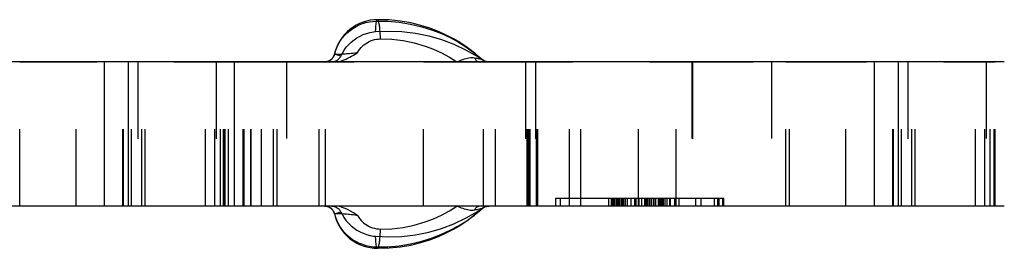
# Model space of a CAD drawing. Header units: inches. Extents: x 3 to 289, y 4 to 291.
# Tile 582 of 634: x 192.696 to 193.975, y 138.884 to 139.181. Entities that reach past the tile are written whole.
import ezdxf

# ---------------------------------------------------------------- set-up
doc = ezdxf.new("R2010")
doc.units = ezdxf.units.IN
doc.header["$LTSCALE"] = 0.5
doc.header["$MEASUREMENT"] = 0
doc.linetypes.add('HIDDEN', pattern=[0.225, 0.15, -0.075])
doc.layers.add('DBU', color=7, linetype='Continuous')

msp = doc.modelspace()

# ---------------------------------------------------------------- linework, layer by layer
at = {"layer": 'DBU', "color": 1, "linetype": 'Continuous'}
for p, q in [((193.1326, 139.1726), (193.1368, 139.1746)), ((193.1372, 139.1764), (193.1328, 139.1742)), ((193.1368, 139.1746), (193.1411, 139.1763)), ((193.1417, 139.1781), (193.1372, 139.1764)), ((193.1411, 139.1763), (193.1455, 139.1776)), ((193.1463, 139.1795), (193.1417, 139.1781)), ((193.1455, 139.1776), (193.15, 139.1786)), ((193.151, 139.1806), (193.1463, 139.1795)), ((193.15, 139.1786), (193.1546, 139.1793)), ((193.1558, 139.1812), (193.151, 139.1806)), ((193.1546, 139.1793), (193.1592, 139.1796)), ((193.1606, 139.1814), (193.1558, 139.1812)), ((193.1758, 139.1811), (193.1606, 139.1814)), ((193.1903, 139.1796), (193.1758, 139.1811)), ((193.2039, 139.1772), (193.1903, 139.1796)), ((193.2167, 139.174), (193.2039, 139.1772)), ((193.1176, 139.1622), (193.1145, 139.1584)), ((193.121, 139.1657), (193.1176, 139.1622)), ((193.1179, 139.1612), (193.1212, 139.1645)), ((193.1247, 139.1689), (193.121, 139.1657)), ((193.1212, 139.1645), (193.1248, 139.1675)), ((193.1287, 139.1717), (193.1247, 139.1689)), ((193.1248, 139.1675), (193.1286, 139.1702)), ((193.1286, 139.1702), (193.1326, 139.1726)), ((193.1328, 139.1742), (193.1287, 139.1717)), ((193.1378, 139.16), (193.142, 139.162)), ((193.142, 139.162), (193.1464, 139.1635)), ((193.1464, 139.1635), (193.1508, 139.1647)), ((193.1508, 139.1647), (193.1554, 139.1656)), ((193.1554, 139.1656), (193.158, 139.1659)), ((193.158, 139.1659), (193.1752, 139.1667)), ((193.1752, 139.1667), (193.1923, 139.1662)), ((193.1923, 139.1662), (193.2098, 139.1641)), ((193.2098, 139.1641), (193.2271, 139.1606)), ((193.2286, 139.1703), (193.2167, 139.174)), ((193.2396, 139.166), (193.2286, 139.1703)), ((193.2498, 139.1614), (193.2396, 139.166)), ((193.1076, 139.1455), (193.1097, 139.1498)), ((193.1098, 139.151), (193.1081, 139.1475)), ((193.1097, 139.1498), (193.1121, 139.1538)), ((193.1118, 139.1544), (193.1098, 139.151)), ((193.1145, 139.1584), (193.1118, 139.1544)), ((193.1121, 139.1538), (193.1148, 139.1576)), ((193.1148, 139.1576), (193.1179, 139.1612)), ((193.12, 139.1457), (193.1231, 139.1492)), ((193.1231, 139.1492), (193.1264, 139.1523)), ((193.1264, 139.1523), (193.13, 139.1552)), ((193.13, 139.1552), (193.1338, 139.1578)), ((193.1338, 139.1578), (193.1378, 139.16)), ((193.2271, 139.1606), (193.2437, 139.1558)), ((193.2437, 139.1558), (193.2598, 139.1496)), ((193.2591, 139.1566), (193.2498, 139.1614)), ((193.2676, 139.1516), (193.2591, 139.1566)), ((193.2598, 139.1496), (193.2758, 139.142)), ((193.2753, 139.1466), (193.2676, 139.1516)), ((193.1043, 139.1365), (193.104, 139.1356)), ((193.1044, 139.1365), (193.1043, 139.1365)), ((193.1043, 139.1365), (193.1043, 139.1365)), ((193.1046, 139.1365), (193.1044, 139.1365)), ((193.1054, 139.1402), (193.1045, 139.1364)), ((193.1046, 139.1365), (193.1059, 139.1411)), ((193.1066, 139.1439), (193.1054, 139.1402)), ((193.1059, 139.1411), (193.1076, 139.1455)), ((193.1081, 139.1475), (193.1066, 139.1439)), ((193.1128, 139.134), (193.1149, 139.1381)), ((193.1149, 139.1381), (193.1173, 139.142)), ((193.1173, 139.142), (193.12, 139.1457)), ((193.2822, 139.1416), (193.2753, 139.1466)), ((193.2758, 139.142), (193.2912, 139.1332)), ((193.2869, 139.1378), (193.2822, 139.1416)), ((193.2883, 139.1367), (193.2869, 139.1378)), ((193.2882, 139.1368), (193.2931, 139.1326)), ((193.0958, 139.1271), (193.0957, 139.1271)), ((193.0961, 139.1273), (193.0958, 139.1271)), ((193.0964, 139.1274), (193.0961, 139.1273)), ((193.0968, 139.1275), (193.0964, 139.1274)), ((193.0972, 139.1277), (193.0968, 139.1275)), ((193.0976, 139.1279), (193.0972, 139.1277)), ((193.0979, 139.1281), (193.0976, 139.1279)), ((193.0983, 139.1283), (193.0979, 139.1281)), ((193.0987, 139.1285), (193.0983, 139.1283)), ((193.0991, 139.1288), (193.0987, 139.1285)), ((193.0995, 139.1291), (193.0991, 139.1288)), ((193.0999, 139.1294), (193.0995, 139.1291)), ((193.1003, 139.1297), (193.0999, 139.1294)), ((193.1007, 139.1301), (193.1003, 139.1297)), ((193.1011, 139.1305), (193.1007, 139.1301)), ((193.1016, 139.1311), (193.1011, 139.1305)), ((193.1021, 139.1317), (193.1016, 139.1311)), ((193.1026, 139.1324), (193.1021, 139.1317)), ((193.103, 139.1331), (193.1026, 139.1324)), ((193.1034, 139.1339), (193.103, 139.1331)), ((193.1038, 139.1347), (193.1034, 139.1339)), ((193.104, 139.1356), (193.1038, 139.1347)), ((193.105, 139.1272), (193.1046, 139.1271)), ((193.106, 139.1276), (193.105, 139.1272)), ((193.107, 139.1281), (193.106, 139.1276)), ((193.1079, 139.1286), (193.107, 139.1281)), ((193.1088, 139.1292), (193.1079, 139.1286)), ((193.1096, 139.1298), (193.1088, 139.1292)), ((193.1104, 139.1306), (193.1096, 139.1298)), ((193.1111, 139.1313), (193.1104, 139.1306)), ((193.1117, 139.1322), (193.1111, 139.1313)), ((193.1123, 139.1331), (193.1117, 139.1322)), ((193.1128, 139.134), (193.1123, 139.1331)), ((193.2912, 139.1332), (193.2948, 139.1309)), ((193.2931, 139.1326), (193.2946, 139.1313)), ((193.2965, 139.1298), (193.2946, 139.1313)), ((193.2948, 139.1309), (193.2965, 139.1298)), ((193.2965, 139.1298), (193.298, 139.1288)), ((193.0921, 138.9391), (193.0925, 138.9391)), ((193.0925, 138.9391), (193.093, 138.9391)), ((193.093, 138.9391), (193.0934, 138.939)), ((193.0934, 138.939), (193.094, 138.939)), ((193.094, 138.939), (193.0945, 138.9389)), ((193.0945, 138.9389), (193.0951, 138.9388)), ((193.0951, 138.9388), (193.0956, 138.9386)), ((193.0956, 138.9386), (193.0963, 138.9384)), ((193.0963, 138.9384), (193.0969, 138.9381)), ((193.0969, 138.9381), (193.0975, 138.9379)), ((193.0975, 138.9379), (193.0982, 138.9375)), ((193.0982, 138.9375), (193.0988, 138.9371)), ((193.0988, 138.9371), (193.0995, 138.9367)), ((193.0995, 138.9367), (193.1001, 138.9362)), ((193.1001, 138.9362), (193.1008, 138.9356)), ((193.1008, 138.9356), (193.1014, 138.935)), ((193.101, 138.9391), (193.1021, 138.9391)), ((193.1014, 138.935), (193.1019, 138.9343)), ((193.1019, 138.9343), (193.1025, 138.9335)), ((193.1021, 138.9391), (193.1032, 138.9389)), ((193.1025, 138.9335), (193.1029, 138.9328)), ((193.1029, 138.9328), (193.1034, 138.9319)), ((193.1032, 138.9389), (193.1043, 138.9387)), ((193.1034, 138.9319), (193.1037, 138.9311)), ((193.1043, 138.9387), (193.1054, 138.9384)), ((193.1054, 138.9384), (193.1064, 138.938)), ((193.1064, 138.938), (193.1074, 138.9375)), ((193.1074, 138.9375), (193.1083, 138.9369)), ((193.1083, 138.9369), (193.1092, 138.9362)), ((193.1092, 138.9362), (193.1101, 138.9355)), ((193.1101, 138.9355), (193.1108, 138.9347)), ((193.1108, 138.9347), (193.1115, 138.9339)), ((193.1115, 138.9339), (193.1121, 138.933)), ((193.1121, 138.933), (193.1125, 138.9323)), ((193.1125, 138.9323), (193.1128, 138.9317)), ((193.1128, 138.9317), (193.1149, 138.9276)), ((193.2758, 138.9237), (193.2912, 138.9325)), ((193.2882, 138.9289), (193.2931, 138.9331)), ((193.2912, 138.9325), (193.2948, 138.9348)), ((193.2931, 138.9331), (193.2946, 138.9345)), ((193.2946, 138.9345), (193.2965, 138.9359)), ((193.2948, 138.9348), (193.2965, 138.9359)), ((193.2965, 138.9359), (193.298, 138.937)), ((193.298, 138.937), (193.2985, 138.9373)), ((193.2985, 138.9373), (193.299, 138.9376)), ((193.299, 138.9376), (193.2996, 138.9379)), ((193.2996, 138.9379), (193.3001, 138.9381)), ((193.3001, 138.9381), (193.3011, 138.9385)), ((193.3011, 138.9385), (193.3021, 138.9388)), ((193.3021, 138.9388), (193.3028, 138.9389)), ((193.3028, 138.9389), (193.3035, 138.939)), ((193.3035, 138.939), (193.3043, 138.9391)), ((193.3043, 138.9391), (193.305, 138.9391)), ((193.1037, 138.9311), (193.104, 138.9302)), ((193.104, 138.9302), (193.1043, 138.9293)), ((193.1044, 138.9293), (193.1043, 138.9293)), ((193.1043, 138.9293), (193.1043, 138.9293)), ((193.1043, 138.9293), (193.1043, 138.9293)), ((193.1043, 138.9293), (193.1044, 138.9293)), ((193.1045, 138.9293), (193.1044, 138.9293)), ((193.1044, 138.9293), (193.1046, 138.9292)), ((193.1045, 138.9293), (193.1054, 138.9255)), ((193.1054, 138.9255), (193.1066, 138.9218)), ((193.1066, 138.9218), (193.1081, 138.9182)), ((193.1149, 138.9276), (193.1173, 138.9237)), ((193.1173, 138.9237), (193.12, 138.92)), ((193.12, 138.92), (193.1231, 138.9166)), ((193.2598, 138.9161), (193.2758, 138.9237)), ((193.2676, 138.9141), (193.2753, 138.9192)), ((193.2753, 138.9192), (193.2822, 138.9242)), ((193.2822, 138.9242), (193.2863, 138.9274)), ((193.2863, 138.9274), (193.2883, 138.9291)), ((193.1081, 138.9182), (193.1098, 138.9147)), ((193.1098, 138.9147), (193.1118, 138.9113)), ((193.1118, 138.9113), (193.1145, 138.9073)), ((193.1145, 138.9073), (193.1176, 138.9035)), ((193.1231, 138.9166), (193.1264, 138.9134)), ((193.1264, 138.9134), (193.13, 138.9105)), ((193.13, 138.9105), (193.1338, 138.9079)), ((193.1338, 138.9079), (193.1378, 138.9057)), ((193.2271, 138.9051), (193.2437, 138.91)), ((193.2437, 138.91), (193.2598, 138.9161)), ((193.2498, 138.9043), (193.2591, 138.9092)), ((193.2591, 138.9092), (193.2676, 138.9141)), ((193.1176, 138.9035), (193.1211, 138.9)), ((193.1211, 138.9), (193.1247, 138.8968)), ((193.1247, 138.8968), (193.1287, 138.894)), ((193.1287, 138.894), (193.1329, 138.8915)), ((193.1378, 138.9057), (193.142, 138.9038)), ((193.142, 138.9038), (193.1464, 138.9022)), ((193.1464, 138.9022), (193.1508, 138.901)), ((193.1508, 138.901), (193.1554, 138.9002)), ((193.1554, 138.9002), (193.158, 138.8999)), ((193.158, 138.8999), (193.1752, 138.899)), ((193.1752, 138.899), (193.1923, 138.8996)), ((193.1923, 138.8996), (193.2098, 138.9016)), ((193.2098, 138.9016), (193.2271, 138.9051)), ((193.2167, 138.8917), (193.2286, 138.8955)), ((193.2286, 138.8955), (193.2397, 138.8997)), ((193.2397, 138.8997), (193.2498, 138.9043)), ((193.1329, 138.8915), (193.1372, 138.8893)), ((193.1372, 138.8893), (193.1417, 138.8876)), ((193.1417, 138.8876), (193.1463, 138.8862)), ((193.1463, 138.8862), (193.151, 138.8852)), ((193.151, 138.8852), (193.1558, 138.8845)), ((193.1558, 138.8845), (193.1606, 138.8843)), ((193.1606, 138.8843), (193.1758, 138.8847)), ((193.1758, 138.8847), (193.1903, 138.8861)), ((193.1903, 138.8861), (193.2039, 138.8885)), ((193.2039, 138.8885), (193.2167, 138.8917))]:
    msp.add_line(p, q, dxfattribs=at)
at = {"layer": 'DBU', "color": 4, "linetype": 'Continuous'}
for p, q in [((193.1594, 139.1803), (193.1592, 139.1796)), ((193.1592, 139.1796), (193.174, 139.1794)), ((193.1597, 139.1808), (193.1594, 139.1803)), ((193.16, 139.1812), (193.1597, 139.1808)), ((193.1602, 139.1814), (193.16, 139.1812)), ((193.1605, 139.1815), (193.1602, 139.1814)), ((193.1606, 139.1814), (193.1605, 139.1815)), ((193.174, 139.1794), (193.1888, 139.1781)), ((193.1888, 139.1781), (193.2035, 139.1757)), ((193.2035, 139.1757), (193.2179, 139.1722)), ((193.2179, 139.1722), (193.2321, 139.1678)), ((193.2321, 139.1678), (193.2437, 139.1633)), ((193.2437, 139.1633), (193.255, 139.1581)), ((193.255, 139.1581), (193.2659, 139.1521)), ((193.2659, 139.1521), (193.2765, 139.1455)), ((193.1046, 139.1365), (193.1043, 139.1355)), ((193.1043, 139.1365), (193.1043, 139.1365)), ((193.1043, 139.1365), (193.1044, 139.1364)), ((193.1044, 139.1364), (193.1045, 139.1364)), ((193.1128, 139.134), (193.1046, 139.1365)), ((193.2765, 139.1455), (193.2865, 139.1381)), ((193.2865, 139.1381), (193.2882, 139.1368)), ((192.806, 138.9391), (192.806, 139.1271)), ((192.8372, 138.9391), (192.8372, 139.1271)), ((193.0967, 139.1273), (193.096, 139.1271)), ((193.0976, 139.1277), (193.0967, 139.1273)), ((193.0986, 139.1282), (193.0976, 139.1277)), ((193.0995, 139.1288), (193.0986, 139.1282)), ((193.1003, 139.1294), (193.0995, 139.1288)), ((193.1011, 139.1301), (193.1003, 139.1294)), ((193.1018, 139.1309), (193.1011, 139.1301)), ((193.1025, 139.1317), (193.1018, 139.1309)), ((193.1031, 139.1326), (193.1025, 139.1317)), ((193.1036, 139.1335), (193.1031, 139.1326)), ((193.104, 139.1345), (193.1036, 139.1335)), ((193.1043, 139.1355), (193.104, 139.1345)), ((193.806, 138.9391), (193.806, 139.1271)), ((193.8372, 138.9391), (193.8372, 139.1271)), ((193.0936, 138.9391), (193.0925, 138.9391)), ((193.0946, 138.9389), (193.0936, 138.9391)), ((193.0957, 138.9387), (193.0946, 138.9389)), ((193.0967, 138.9384), (193.0957, 138.9387)), ((193.0976, 138.938), (193.0967, 138.9384)), ((193.0986, 138.9375), (193.0976, 138.938)), ((193.0995, 138.937), (193.0986, 138.9375)), ((193.1003, 138.9363), (193.0995, 138.937)), ((193.1011, 138.9356), (193.1003, 138.9363)), ((193.1018, 138.9349), (193.1011, 138.9356)), ((193.1025, 138.934), (193.1018, 138.9349)), ((193.1031, 138.9332), (193.1025, 138.934)), ((193.1036, 138.9322), (193.1031, 138.9332)), ((193.104, 138.9313), (193.1036, 138.9322)), ((193.1046, 138.9292), (193.1128, 138.9317)), ((193.1043, 138.9303), (193.104, 138.9313)), ((193.1046, 138.9292), (193.1043, 138.9303)), ((193.1046, 138.9292), (193.1059, 138.9247)), ((193.1059, 138.9247), (193.1076, 138.9202)), ((193.1076, 138.9202), (193.1097, 138.916)), ((193.2659, 138.9136), (193.2765, 138.9202)), ((193.2765, 138.9202), (193.2865, 138.9276)), ((193.2865, 138.9276), (193.2882, 138.9289)), ((193.1097, 138.916), (193.1121, 138.9119)), ((193.1121, 138.9119), (193.1148, 138.9081)), ((193.1148, 138.9081), (193.1179, 138.9045)), ((193.2437, 138.9025), (193.255, 138.9077)), ((193.255, 138.9077), (193.2659, 138.9136)), ((193.1179, 138.9045), (193.1212, 138.9012)), ((193.1212, 138.9012), (193.1248, 138.8982)), ((193.1248, 138.8982), (193.1286, 138.8955)), ((193.1286, 138.8955), (193.1326, 138.8932)), ((193.1326, 138.8932), (193.1368, 138.8911)), ((193.2035, 138.8901), (193.2179, 138.8935)), ((193.2179, 138.8935), (193.2321, 138.898)), ((193.2321, 138.898), (193.2437, 138.9025)), ((193.1368, 138.8911), (193.1411, 138.8895)), ((193.1411, 138.8895), (193.1455, 138.8881)), ((193.1455, 138.8881), (193.15, 138.8871)), ((193.15, 138.8871), (193.1546, 138.8864)), ((193.1546, 138.8864), (193.1592, 138.8861)), ((193.1592, 138.8861), (193.174, 138.8864)), ((193.1592, 138.8861), (193.1594, 138.8854)), ((193.1594, 138.8854), (193.1597, 138.8849)), ((193.1597, 138.8849), (193.16, 138.8845)), ((193.16, 138.8845), (193.1602, 138.8843)), ((193.1602, 138.8843), (193.1605, 138.8843)), ((193.1605, 138.8843), (193.1606, 138.8843)), ((193.174, 138.8864), (193.1888, 138.8877)), ((193.1888, 138.8877), (193.2035, 138.8901))]:
    msp.add_line(p, q, dxfattribs=at)
at = {"layer": 'DBU', "color": 254, "linetype": 'HIDDEN'}
for p, q in [((193.1608, 139.1813), (193.1606, 139.1814)), ((193.1611, 139.181), (193.1608, 139.1813)), ((193.1614, 139.1806), (193.1611, 139.181)), ((193.1617, 139.18), (193.1614, 139.1806)), ((193.1619, 139.1792), (193.1617, 139.18)), ((193.1622, 139.1783), (193.1619, 139.1792)), ((193.1624, 139.1772), (193.1622, 139.1783)), ((193.1627, 139.176), (193.1624, 139.1772)), ((193.1629, 139.1747), (193.1627, 139.176)), ((193.1632, 139.1732), (193.1629, 139.1747)), ((193.1634, 139.1716), (193.1632, 139.1732)), ((193.1635, 139.17), (193.1634, 139.1716)), ((193.1637, 139.1682), (193.1635, 139.17)), ((193.1639, 139.1664), (193.1637, 139.1682)), ((193.164, 139.1645), (193.1639, 139.1664)), ((193.1641, 139.1625), (193.164, 139.1645)), ((193.1642, 139.1605), (193.1641, 139.1625)), ((193.1428, 139.1486), (193.1448, 139.1501)), ((193.1448, 139.1501), (193.1469, 139.1515)), ((193.1469, 139.1515), (193.149, 139.1527)), ((193.149, 139.1527), (193.1514, 139.1538)), ((193.1514, 139.1538), (193.1539, 139.1547)), ((193.1539, 139.1547), (193.1564, 139.1555)), ((193.1564, 139.1555), (193.159, 139.156)), ((193.159, 139.156), (193.1617, 139.1563)), ((193.1617, 139.1563), (193.1643, 139.1565)), ((193.1643, 139.1585), (193.1642, 139.1605)), ((193.1643, 139.1565), (193.1643, 139.1585)), ((193.1643, 139.1565), (193.1791, 139.156)), ((193.1791, 139.156), (193.1938, 139.1543)), ((193.1938, 139.1543), (193.2083, 139.1513)), ((193.2083, 139.1513), (193.2225, 139.1471)), ((193.1045, 139.1364), (193.1046, 139.1364)), ((193.1046, 139.1364), (193.1049, 139.1365)), ((193.1049, 139.1365), (193.1053, 139.1365)), ((193.1053, 139.1365), (193.1058, 139.1365)), ((193.1058, 139.1365), (193.1064, 139.1365)), ((193.1064, 139.1365), (193.1071, 139.1365)), ((193.1071, 139.1365), (193.1079, 139.1365)), ((193.1079, 139.1365), (193.1088, 139.1366)), ((193.1088, 139.1366), (193.1101, 139.1366)), ((193.1101, 139.1366), (193.1115, 139.1367)), ((193.1115, 139.1367), (193.1131, 139.1368)), ((193.1131, 139.1368), (193.1148, 139.1369)), ((193.1148, 139.1369), (193.1165, 139.137)), ((193.1165, 139.137), (193.1183, 139.1371)), ((193.1183, 139.1371), (193.1202, 139.1373)), ((193.1202, 139.1373), (193.1222, 139.1374)), ((193.1222, 139.1374), (193.1241, 139.1376)), ((193.1241, 139.1376), (193.1264, 139.1378)), ((193.1264, 139.1378), (193.1287, 139.1381)), ((193.1287, 139.1381), (193.131, 139.1384)), ((193.1292, 139.1355), (193.1335, 139.1381)), ((193.131, 139.1384), (193.1331, 139.1388)), ((193.1331, 139.1388), (193.1351, 139.1391)), ((193.1335, 139.1381), (193.1346, 139.1388)), ((193.1346, 139.1388), (193.1349, 139.139)), ((193.1349, 139.139), (193.135, 139.1391)), ((193.135, 139.1391), (193.1351, 139.1391)), ((193.1351, 139.1391), (193.1363, 139.1412)), ((193.1363, 139.1412), (193.1377, 139.1432)), ((193.1377, 139.1432), (193.1393, 139.1452)), ((193.1393, 139.1452), (193.141, 139.1469)), ((193.141, 139.1469), (193.1428, 139.1486)), ((193.2225, 139.1471), (193.2333, 139.143)), ((193.2333, 139.143), (193.2438, 139.1382)), ((193.2438, 139.1382), (193.254, 139.1327)), ((192.6958, 138.9391), (192.6958, 139.1266)), ((192.6958, 139.1266), (192.9628, 139.1266)), ((192.7689, 138.9391), (192.7689, 139.1266)), ((192.8296, 138.9391), (192.8296, 139.1266)), ((192.8306, 138.9391), (192.8306, 139.1271)), ((192.841, 138.9391), (192.841, 139.1271)), ((192.8491, 139.1266), (192.8491, 138.9391)), ((192.8545, 138.9391), (192.8545, 139.1266)), ((192.8588, 138.9391), (192.8588, 139.1266)), ((192.9373, 138.9391), (192.9373, 139.1266)), ((192.9493, 138.9391), (192.9493, 139.1266)), ((192.951, 139.1271), (192.951, 138.9391)), ((192.951, 139.1266), (192.951, 138.9391)), ((192.9564, 138.9391), (192.9564, 139.1266)), ((192.9604, 138.9391), (192.9604, 139.1266)), ((192.9615, 138.9391), (192.9615, 139.1271)), ((192.9628, 139.1266), (192.986, 139.1266)), ((192.9628, 138.9391), (192.9628, 139.1266)), ((192.9669, 138.9391), (192.9669, 139.1266)), ((192.986, 138.9391), (192.986, 139.1271)), ((192.986, 138.9391), (192.986, 139.1266)), ((192.986, 139.1266), (192.996, 139.1266)), ((192.9871, 138.9391), (192.9871, 139.1271)), ((192.996, 138.9391), (192.996, 139.1266)), ((192.996, 139.1266), (193.0302, 139.1266)), ((192.9963, 138.9391), (192.9963, 139.1271)), ((193.0098, 138.9391), (193.0098, 139.1271)), ((193.0098, 138.9391), (193.0098, 139.1266)), ((193.0252, 138.9391), (193.0252, 139.1271)), ((193.0252, 138.9391), (193.0252, 139.1266)), ((193.0302, 138.9391), (193.0302, 139.1266)), ((193.0302, 139.1266), (193.2201, 139.1266)), ((193.0421, 139.1271), (193.0421, 138.9391)), ((193.0846, 138.9391), (193.0846, 139.1271)), ((193.0846, 138.9391), (193.0846, 139.1266)), ((193.0936, 139.1267), (193.0925, 139.1266)), ((193.0928, 138.9391), (193.0928, 139.1271)), ((193.0928, 138.9391), (193.0928, 139.1266)), ((193.0946, 139.1268), (193.0936, 139.1267)), ((193.0942, 139.1267), (193.0943, 139.1267)), ((193.0943, 139.1267), (193.0942, 139.1267)), ((193.0942, 139.1267), (193.0942, 139.1267)), ((193.0943, 139.1267), (193.0943, 139.1266)), ((193.0944, 139.1267), (193.0943, 139.1267)), ((193.0943, 139.1266), (193.0945, 139.1266)), ((193.0945, 139.1268), (193.0944, 139.1267)), ((193.0948, 139.1268), (193.0945, 139.1268)), ((193.0945, 139.1266), (193.0949, 139.1266)), ((193.0957, 139.127), (193.0946, 139.1268)), ((193.095, 139.1269), (193.0948, 139.1268)), ((193.0949, 139.1266), (193.0953, 139.1266)), ((193.0952, 139.127), (193.095, 139.1269)), ((193.0955, 139.127), (193.0952, 139.127)), ((193.0953, 139.1266), (193.0959, 139.1266)), ((193.0957, 139.1271), (193.0955, 139.127)), ((193.096, 139.1271), (193.0957, 139.127)), ((193.0959, 139.1266), (193.0967, 139.1266)), ((193.0967, 139.1266), (193.0977, 139.1266)), ((193.102, 139.1266), (193.101, 139.1266)), ((193.1029, 139.1267), (193.102, 139.1266)), ((193.104, 139.1269), (193.1029, 139.1267)), ((193.1046, 139.1271), (193.104, 139.1269)), ((193.1056, 139.1266), (193.1074, 139.1267)), ((193.1074, 139.1267), (193.1091, 139.1269)), ((193.1091, 139.1269), (193.111, 139.1272)), ((193.111, 139.1272), (193.1129, 139.1277)), ((193.1129, 139.1277), (193.1148, 139.1283)), ((193.1148, 139.1283), (193.1173, 139.1292)), ((193.1173, 139.1292), (193.1198, 139.1303)), ((193.1198, 139.1303), (193.1226, 139.1317)), ((193.1226, 139.1317), (193.1245, 139.1327)), ((193.1245, 139.1327), (193.1267, 139.134)), ((193.1267, 139.134), (193.1292, 139.1355)), ((193.2201, 138.9391), (193.2201, 139.1266)), ((193.2201, 139.1266), (193.3136, 139.1266)), ((193.254, 139.1327), (193.2637, 139.1266)), ((193.2637, 139.1266), (193.2657, 139.1274)), ((193.2657, 139.1274), (193.2677, 139.1283)), ((193.2677, 139.1283), (193.2697, 139.1291)), ((193.2697, 139.1291), (193.2717, 139.1298)), ((193.2717, 139.1298), (193.2736, 139.1305)), ((193.2736, 139.1305), (193.2755, 139.1311)), ((193.2755, 139.1311), (193.2774, 139.1316)), ((193.2774, 139.1316), (193.2792, 139.132)), ((193.2792, 139.132), (193.2811, 139.1322)), ((193.2811, 139.1322), (193.2829, 139.1322)), ((193.2829, 139.1322), (193.2846, 139.1322)), ((193.2846, 139.1322), (193.2864, 139.1319)), ((193.2864, 139.1319), (193.2881, 139.1316)), ((193.2864, 139.1319), (193.2868, 139.1311)), ((193.2868, 139.1311), (193.2872, 139.1304)), ((193.2872, 139.1304), (193.2877, 139.1297)), ((193.2877, 139.1297), (193.2883, 139.1291)), ((193.2881, 139.1316), (193.2898, 139.1313)), ((193.2883, 139.1291), (193.2888, 139.1285)), ((193.2888, 139.1285), (193.2894, 139.128)), ((193.2894, 139.128), (193.29, 139.1276)), ((193.2898, 139.1313), (193.2914, 139.131)), ((193.29, 139.1276), (193.2907, 139.1272)), ((193.2907, 139.1272), (193.2913, 139.127)), ((193.2913, 139.127), (193.292, 139.1268)), ((193.2914, 139.131), (193.2928, 139.1307)), ((193.292, 139.1268), (193.2923, 139.1267)), ((193.2928, 139.1307), (193.2937, 139.1305)), ((193.2937, 139.1305), (193.2944, 139.1304)), ((193.2944, 139.1304), (193.295, 139.1302)), ((193.295, 139.1302), (193.2954, 139.1302)), ((193.2954, 139.1302), (193.2957, 139.1301)), ((193.2957, 139.1301), (193.2959, 139.13)), ((193.2959, 139.13), (193.296, 139.13)), ((193.2981, 138.9391), (193.2981, 139.1271)), ((193.2981, 138.9391), (193.2981, 139.1266)), ((193.3136, 138.9391), (193.3136, 139.1266)), ((193.3136, 139.1266), (193.5486, 139.1266)), ((193.3527, 139.1271), (193.3527, 138.9391)), ((193.3527, 139.1266), (193.3527, 138.9391)), ((193.3549, 138.9391), (193.3549, 139.1271)), ((193.3549, 138.9391), (193.3549, 139.1266)), ((193.3563, 138.9391), (193.3563, 139.1271)), ((193.3563, 138.9391), (193.3563, 139.1266)), ((193.3571, 138.9391), (193.3571, 139.1271)), ((193.3589, 138.9391), (193.3589, 139.1271)), ((193.3589, 138.9391), (193.3589, 139.1266)), ((193.3655, 139.1266), (193.3655, 138.9391)), ((193.3669, 138.9391), (193.3669, 139.1266)), ((193.3687, 138.9391), (193.3687, 139.1266)), ((193.41, 138.9391), (193.41, 139.1266)), ((193.4244, 138.9391), (193.4244, 139.1271)), ((193.4993, 138.9391), (193.4993, 139.1266)), ((193.5486, 138.9391), (193.5486, 139.1266)), ((193.5486, 139.1266), (193.6909, 139.1266)), ((193.5686, 139.1271), (193.5686, 138.9391)), ((193.5696, 139.1266), (193.5696, 138.9391)), ((193.6721, 139.1271), (193.6721, 138.9391)), ((193.6909, 138.9391), (193.6909, 139.1266)), ((193.6909, 139.1266), (193.6958, 139.1266)), ((193.6958, 138.9391), (193.6958, 139.1266)), ((193.6958, 139.1266), (193.9628, 139.1266)), ((193.7689, 138.9391), (193.7689, 139.1266)), ((193.8296, 138.9391), (193.8296, 139.1266)), ((193.8306, 138.9391), (193.8306, 139.1271)), ((193.841, 138.9391), (193.841, 139.1271)), ((193.8491, 139.1266), (193.8491, 138.9391)), ((193.8545, 138.9391), (193.8545, 139.1266)), ((193.8588, 138.9391), (193.8588, 139.1266)), ((193.9373, 138.9391), (193.9373, 139.1266)), ((193.9493, 138.9391), (193.9493, 139.1266)), ((193.951, 139.1271), (193.951, 138.9391)), ((193.9564, 138.9391), (193.9564, 139.1266)), ((193.9615, 138.9391), (193.9615, 139.1271)), ((193.9628, 138.9391), (193.9628, 139.1266)), ((193.3916, 138.9491), (193.3916, 138.9391)), ((193.4645, 138.9491), (193.3916, 138.9491)), ((193.3979, 138.9491), (193.3979, 138.9391)), ((193.461, 138.9391), (193.461, 138.9491)), ((193.5521, 138.9491), (193.4645, 138.9491)), ((193.4645, 138.9391), (193.4645, 138.9491)), ((193.4653, 138.9391), (193.4653, 138.9491)), ((193.4666, 138.9391), (193.4666, 138.9491)), ((193.4669, 138.9391), (193.4669, 138.9491)), ((193.4676, 138.9391), (193.4676, 138.9491)), ((193.4692, 138.9391), (193.4692, 138.9491)), ((193.4693, 138.9391), (193.4693, 138.9491)), ((193.4713, 138.9391), (193.4713, 138.9491)), ((193.4732, 138.9491), (193.4732, 138.9391)), ((193.4732, 138.9391), (193.4732, 138.9491)), ((193.4751, 138.9391), (193.4751, 138.9491)), ((193.4754, 138.9391), (193.4754, 138.9491)), ((193.4757, 138.9391), (193.4757, 138.9491)), ((193.478, 138.9391), (193.478, 138.9491)), ((193.4781, 138.9391), (193.4781, 138.9491)), ((193.4799, 138.9391), (193.4799, 138.9491)), ((193.4799, 138.9491), (193.4799, 138.9391)), ((193.4825, 138.9391), (193.4825, 138.9491)), ((193.4853, 138.9391), (193.4853, 138.9491)), ((193.4898, 138.9391), (193.4898, 138.9491)), ((193.4947, 138.9391), (193.4947, 138.9491)), ((193.4956, 138.9391), (193.4956, 138.9491)), ((193.4962, 138.9391), (193.4962, 138.9491)), ((193.4965, 138.9391), (193.4965, 138.9491)), ((193.5001, 138.9391), (193.5001, 138.9491)), ((193.5004, 138.9391), (193.5004, 138.9491)), ((193.5037, 138.9391), (193.5037, 138.9491)), ((193.5076, 138.9391), (193.5076, 138.9491)), ((193.5089, 138.9391), (193.5089, 138.9491)), ((193.5093, 138.9391), (193.5093, 138.9491)), ((193.5097, 138.9391), (193.5097, 138.9491)), ((193.5101, 138.9391), (193.5101, 138.9491)), ((193.5104, 138.9391), (193.5104, 138.9491)), ((193.5111, 138.9391), (193.5111, 138.9491)), ((193.5134, 138.9391), (193.5134, 138.9491)), ((193.5137, 138.9391), (193.5137, 138.9491)), ((193.516, 138.9391), (193.516, 138.9491)), ((193.5169, 138.9391), (193.5169, 138.9491)), ((193.5192, 138.9391), (193.5192, 138.9491)), ((193.5195, 138.9391), (193.5195, 138.9491)), ((193.5199, 138.9391), (193.5199, 138.9491)), ((193.522, 138.9391), (193.522, 138.9491)), ((193.5222, 138.9391), (193.5222, 138.9491)), ((193.5253, 138.9391), (193.5253, 138.9491)), ((193.526, 138.9391), (193.526, 138.9491)), ((193.5268, 138.9391), (193.5268, 138.9491)), ((193.5279, 138.9391), (193.5279, 138.9491)), ((193.5284, 138.9391), (193.5284, 138.9491)), ((193.5304, 138.9391), (193.5304, 138.9491)), ((193.5321, 138.9391), (193.5321, 138.9491)), ((193.5341, 138.9391), (193.5341, 138.9491)), ((193.5369, 138.9391), (193.5369, 138.9491)), ((193.54, 138.9391), (193.54, 138.9491)), ((193.5411, 138.9391), (193.5411, 138.9491)), ((193.5466, 138.9391), (193.5466, 138.9491)), ((193.5478, 138.9391), (193.5478, 138.9491)), ((193.6044, 138.9491), (193.5521, 138.9491)), ((193.5521, 138.9391), (193.5521, 138.9491)), ((193.5525, 138.9391), (193.5525, 138.9491)), ((193.5738, 138.9391), (193.5738, 138.9491)), ((193.5809, 138.9391), (193.5809, 138.9491)), ((193.5982, 138.9391), (193.5982, 138.9491)), ((193.6026, 138.9391), (193.6026, 138.9491)), ((193.6038, 138.9391), (193.6038, 138.9491)), ((193.6044, 138.9391), (193.6044, 138.9491)), ((193.6089, 138.9491), (193.6044, 138.9491)), ((193.6101, 138.9491), (193.6089, 138.9491)), ((193.6089, 138.9391), (193.6089, 138.9491)), ((193.6101, 138.9391), (193.6101, 138.9491)), ((193.1074, 138.9391), (193.1056, 138.9391)), ((193.1092, 138.9389), (193.1074, 138.9391)), ((193.111, 138.9385), (193.1092, 138.9389)), ((193.1129, 138.9381), (193.111, 138.9385)), ((193.1148, 138.9375), (193.1129, 138.9381)), ((193.1173, 138.9366), (193.1148, 138.9375)), ((193.1199, 138.9354), (193.1173, 138.9366)), ((193.1226, 138.9341), (193.1199, 138.9354)), ((193.1255, 138.9324), (193.1226, 138.9341)), ((193.1292, 138.9302), (193.1255, 138.9324)), ((193.2438, 138.9275), (193.254, 138.933)), ((193.254, 138.933), (193.2637, 138.9391)), ((193.2657, 138.9383), (193.2637, 138.9391)), ((193.2677, 138.9375), (193.2657, 138.9383)), ((193.2697, 138.9366), (193.2677, 138.9375)), ((193.2717, 138.9359), (193.2697, 138.9366)), ((193.2736, 138.9352), (193.2717, 138.9359)), ((193.2755, 138.9346), (193.2736, 138.9352)), ((193.2774, 138.9341), (193.2755, 138.9346)), ((193.2792, 138.9338), (193.2774, 138.9341)), ((193.2811, 138.9336), (193.2792, 138.9338)), ((193.2829, 138.9335), (193.2811, 138.9336)), ((193.2846, 138.9336), (193.2829, 138.9335)), ((193.2864, 138.9338), (193.2846, 138.9336)), ((193.2864, 138.9338), (193.2868, 138.9346)), ((193.2881, 138.9341), (193.2864, 138.9338)), ((193.2868, 138.9346), (193.2872, 138.9353)), ((193.2872, 138.9353), (193.2877, 138.936)), ((193.2877, 138.936), (193.2883, 138.9367)), ((193.2898, 138.9345), (193.2881, 138.9341)), ((193.2883, 138.9367), (193.2888, 138.9372)), ((193.2888, 138.9372), (193.2894, 138.9377)), ((193.2894, 138.9377), (193.29, 138.9381)), ((193.2914, 138.9348), (193.2898, 138.9345)), ((193.29, 138.9381), (193.2907, 138.9385)), ((193.2907, 138.9385), (193.2913, 138.9388)), ((193.2913, 138.9388), (193.292, 138.939)), ((193.2928, 138.935), (193.2914, 138.9348)), ((193.292, 138.939), (193.2923, 138.939)), ((193.2937, 138.9352), (193.2928, 138.935)), ((193.2944, 138.9354), (193.2937, 138.9352)), ((193.295, 138.9355), (193.2944, 138.9354)), ((193.2954, 138.9356), (193.295, 138.9355)), ((193.2957, 138.9356), (193.2954, 138.9356)), ((193.2959, 138.9357), (193.2957, 138.9356)), ((193.296, 138.9358), (193.2959, 138.9357)), ((193.298, 138.937), (193.296, 138.9358)), ((193.1046, 138.9293), (193.1045, 138.9293)), ((193.1049, 138.9293), (193.1046, 138.9293)), ((193.1053, 138.9293), (193.1049, 138.9293)), ((193.1058, 138.9293), (193.1053, 138.9293)), ((193.1064, 138.9292), (193.1058, 138.9293)), ((193.1071, 138.9292), (193.1064, 138.9292)), ((193.1079, 138.9292), (193.1071, 138.9292)), ((193.1088, 138.9291), (193.1079, 138.9292)), ((193.1101, 138.9291), (193.1088, 138.9291)), ((193.1115, 138.929), (193.1101, 138.9291)), ((193.1131, 138.9289), (193.1115, 138.929)), ((193.1148, 138.9289), (193.1131, 138.9289)), ((193.1165, 138.9287), (193.1148, 138.9289)), ((193.1183, 138.9286), (193.1165, 138.9287)), ((193.1202, 138.9285), (193.1183, 138.9286)), ((193.1222, 138.9283), (193.1202, 138.9285)), ((193.1241, 138.9281), (193.1222, 138.9283)), ((193.1264, 138.9279), (193.1241, 138.9281)), ((193.1287, 138.9276), (193.1264, 138.9279)), ((193.131, 138.9273), (193.1287, 138.9276)), ((193.1334, 138.9276), (193.1292, 138.9302)), ((193.1331, 138.927), (193.131, 138.9273)), ((193.1351, 138.9266), (193.1331, 138.927)), ((193.1349, 138.9267), (193.1334, 138.9276)), ((193.1351, 138.9266), (193.1349, 138.9267)), ((193.1351, 138.9266), (193.1363, 138.9245)), ((193.1363, 138.9245), (193.1377, 138.9225)), ((193.1377, 138.9225), (193.1393, 138.9206)), ((193.1393, 138.9206), (193.141, 138.9188)), ((193.141, 138.9188), (193.1428, 138.9171)), ((193.2083, 138.9144), (193.2225, 138.9186)), ((193.2225, 138.9186), (193.2333, 138.9227)), ((193.2333, 138.9227), (193.2438, 138.9275)), ((193.1428, 138.9171), (193.1448, 138.9156)), ((193.1448, 138.9156), (193.1469, 138.9142)), ((193.1469, 138.9142), (193.149, 138.913)), ((193.149, 138.913), (193.1514, 138.9119)), ((193.1514, 138.9119), (193.1539, 138.911)), ((193.1539, 138.911), (193.1564, 138.9103)), ((193.1564, 138.9103), (193.159, 138.9097)), ((193.159, 138.9097), (193.1617, 138.9094)), ((193.1617, 138.9094), (193.1643, 138.9093)), ((193.1642, 138.9052), (193.1643, 138.9072)), ((193.1643, 138.9093), (193.1791, 138.9097)), ((193.1643, 138.9072), (193.1643, 138.9093)), ((193.1791, 138.9097), (193.1938, 138.9114)), ((193.1938, 138.9114), (193.2083, 138.9144)), ((193.1632, 138.8925), (193.1634, 138.8941)), ((193.1634, 138.8941), (193.1635, 138.8958)), ((193.1635, 138.8958), (193.1637, 138.8975)), ((193.1637, 138.8975), (193.1639, 138.8994)), ((193.1639, 138.8994), (193.164, 138.9013)), ((193.164, 138.9013), (193.1641, 138.9032)), ((193.1641, 138.9032), (193.1642, 138.9052)), ((193.1606, 138.8843), (193.1608, 138.8844)), ((193.1608, 138.8844), (193.1611, 138.8847)), ((193.1611, 138.8847), (193.1614, 138.8851)), ((193.1614, 138.8851), (193.1617, 138.8858)), ((193.1617, 138.8858), (193.1619, 138.8865)), ((193.1619, 138.8865), (193.1622, 138.8875)), ((193.1622, 138.8875), (193.1624, 138.8885)), ((193.1624, 138.8885), (193.1627, 138.8897)), ((193.1627, 138.8897), (193.1629, 138.8911)), ((193.1629, 138.8911), (193.1632, 138.8925))]:
    msp.add_line(p, q, dxfattribs=at)
at = {"layer": 'DBU', "color": 30, "linetype": 'Continuous'}
for p, q in [((191.9746, 139.1271), (192.806, 139.1271)), ((192.806, 139.1271), (192.8372, 139.1271)), ((192.8372, 139.1271), (192.9746, 139.1271)), ((192.9746, 138.9391), (192.9746, 139.1271)), ((192.9746, 139.1271), (193.806, 139.1271)), ((193.806, 139.1271), (193.8372, 139.1271)), ((193.8372, 139.1271), (193.9746, 139.1271)), ((192.806, 138.9391), (191.9746, 138.9391)), ((192.8372, 138.9391), (192.806, 138.9391)), ((192.9746, 138.9391), (192.8372, 138.9391)), ((193.806, 138.9391), (192.9746, 138.9391)), ((193.8372, 138.9391), (193.806, 138.9391)), ((193.9746, 138.9391), (193.8372, 138.9391))]:
    msp.add_line(p, q, dxfattribs=at)
at = {"layer": 'DBU', "color": 4, "linetype": 'Continuous', "extrusion": (0, 0, -1)}
for centre, start, end in [((-193.27, 139.1636), 1.1612, 8.2135), ((-193.27, 138.9021), 351.7865, 358.8388)]:
    msp.add_arc(centre, 0.112, start, end, dxfattribs=at)
at = {"layer": 'DBU', "color": 254, "linetype": 'HIDDEN', "extrusion": (0, 0, -1)}
for centre, radius, start, end in [((-193.3054, 139.1434), 0.0164, 296.8445, 305.1026), ((-193.3045, 139.1391), 0.0125, 280.7648, 313.0538), ((-193.3045, 139.1391), 0.0125, 269.9999, 280.7652)]:
    msp.add_arc(centre, radius, start, end, dxfattribs=at)
at = {"layer": 'DBU', "color": 1, "linetype": 'Continuous'}
msp.add_arc((193.305, 139.1391), 0.0125, 235.8687, 253.7906, dxfattribs=at)
at = {"layer": 'DBU', "color": 254, "linetype": 'HIDDEN'}
for centre, start, end in [((193.305, 139.1391), 253.7928, 269.9997), ((193.3045, 138.9266), 100.7649, 133.0539), ((193.3045, 138.9266), 90, 100.7653)]:
    msp.add_arc(centre, 0.0125, start, end, dxfattribs=at)

doc.saveas('drawing.dxf')
